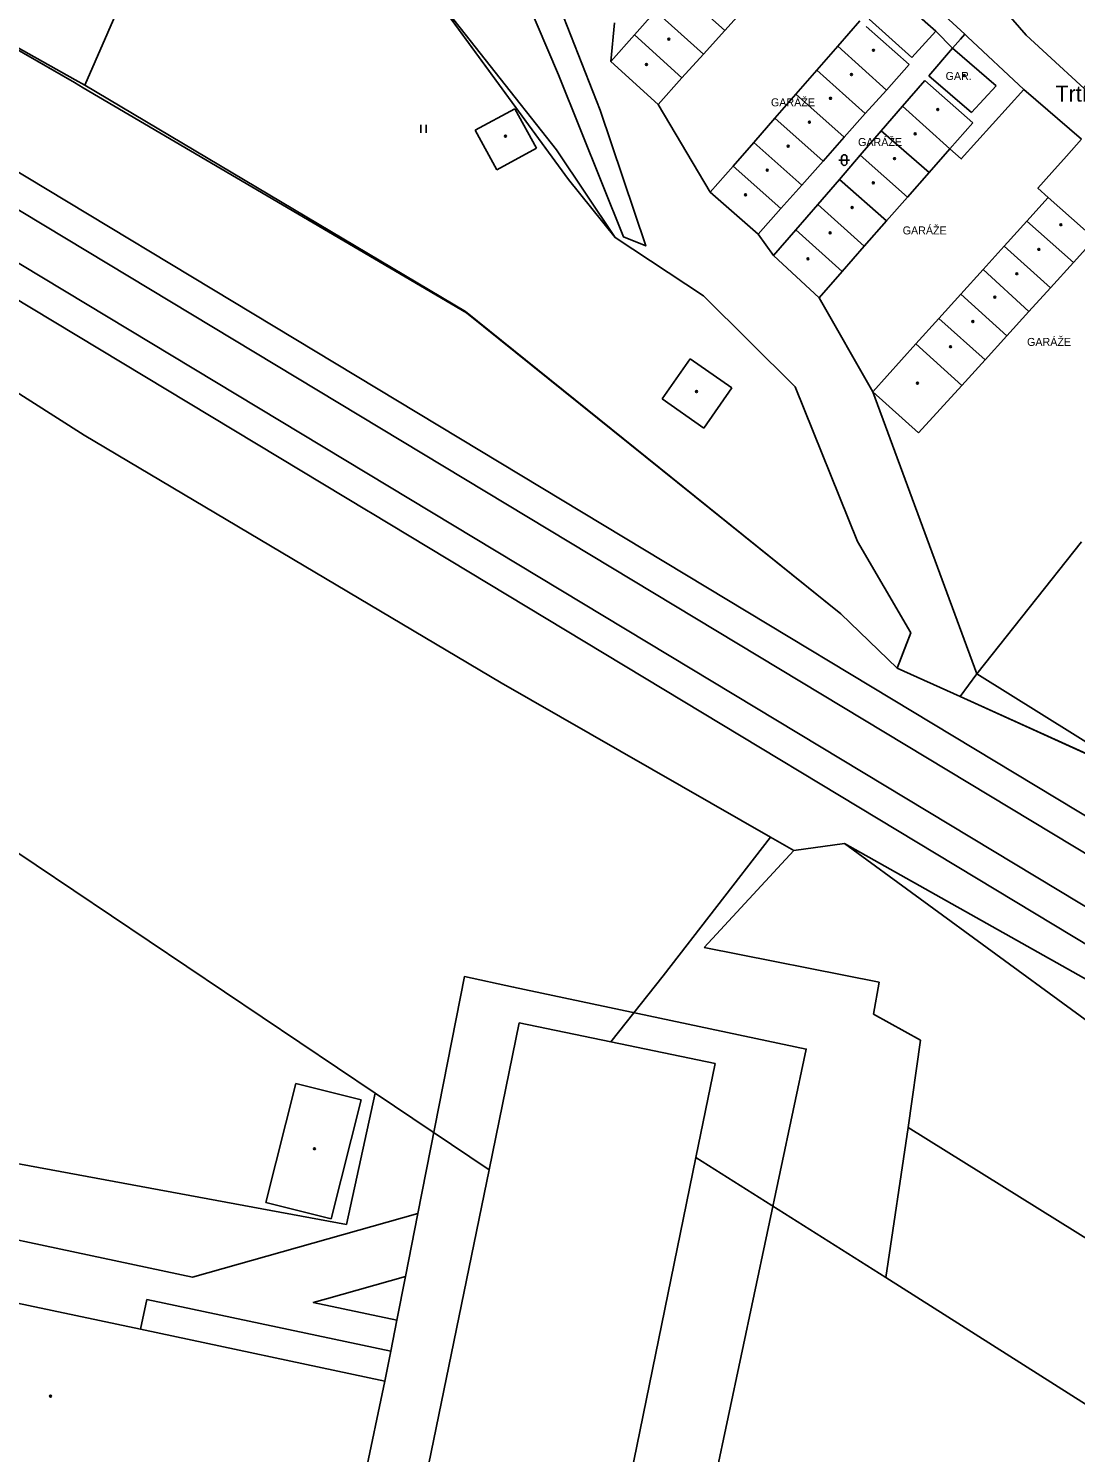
# Model space of a CAD drawing. Extents: x -598233 to -596890, y -1157848 to -1156431.
# Drawn here: x -597625.8 to -597527.7, y -1157507 to -1157373.5 of the extents above; entities that cross this region are included whole.
import ezdxf

# ---------------------------------------------------------------- set-up
doc = ezdxf.new("R2010")
doc.units = 0
for name, color, linetype in [('Level 10', 7, 'Continuous'), ('Level 11', 7, 'Continuous'), ('Level 13', 7, 'Continuous'), ('Level 36', 7, 'Continuous'), ('Level 39', 7, 'Continuous'), ('Level 41', 7, 'Continuous'), ('Level 49', 7, 'Continuous'), ('Level 5', 7, 'Continuous'), ('Level 51', 7, 'Continuous'), ('Level 52', 7, 'Continuous'), ('Level 7', 7, 'Continuous'), ('Vrstva 54', 7, 'Continuous'), ('Vrstva 60', 7, 'Continuous')]:
    doc.layers.add(name, color=color, linetype=linetype)

msp = doc.modelspace()

# ---------------------------------------------------------------- linework, layer by layer
at = {"layer": 'Level 10'}
for points in [[(-597493.85, -1157407.86), (-597502.808, -1157400.017), (-597505.1, -1157398.01), (-597507.126, -1157396.269), (-597509.7141, -1157394.0451), (-597524.93, -1157380.9699), (-597532.32, -1157374.17), (-597542.94, -1157361.94), (-597549.03, -1157354.86), (-597560.25, -1157335.98)], [(-597538.09, -1157374.09), (-597543.32, -1157369.24)], [(-597537.82, -1157374.33), (-597538.09, -1157374.09)], [(-597532.54, -1157379.26), (-597537.82, -1157374.33)], [(-597527.15, -1157383.9), (-597532.54, -1157379.26)]]:
    msp.add_lwpolyline(points, dxfattribs=at)
at = {"layer": 'Level 11'}
for points in [[(-597950.72, -1157258.39), (-597899.02, -1157268.65), (-597898.48, -1157268.75), (-597892.07, -1157270.03), (-597873.86, -1157274.02), (-597855.85, -1157278.77), (-597838.08, -1157284.26), (-597820.53, -1157290.49), (-597803.26, -1157297.45), (-597786.3, -1157305.12), (-597769.68, -1157313.49), (-597753.42, -1157322.56), (-597750.39, -1157324.39), (-597749.23, -1157325.09), (-597593.98, -1157418.77), (-597593.75, -1157418.91), (-597515.1, -1157466.37), (-597514.73, -1157466.6), (-597498.57, -1157476.35), (-597487.52, -1157483.04), (-597435.57, -1157513.69)], [(-597576.13, -1157377.88), (-597570.05, -1157393.07), (-597567.9699, -1157393.92), (-597572.24, -1157381.2), (-597578.07, -1157366.3), (-597578.6599, -1157363.69), (-597577.31, -1157361.61)], [(-597582.19, -1157363.64), (-597582.04, -1157364.02), (-597576.13, -1157377.88)], [(-597570.9, -1157373.01), (-597571.24, -1157376.63)], [(-597540.79, -1157373.81), (-597539.24, -1157375.4)], [(-597433.42, -1157504.68), (-597520.04, -1157451.4), (-597519.86, -1157451.51), (-597647.2, -1157374.67)], [(-597539.24, -1157375.4), (-597538.48, -1157374.54), (-597538.09, -1157374.09)], [(-597532.54, -1157379.26), (-597538.42, -1157385.77), (-597539.4699, -1157384.82)], [(-597566.81, -1157380.67), (-597561.92, -1157388.87)], [(-597527.15, -1157383.9), (-597528.57, -1157385.5)], [(-597528.57, -1157385.5), (-597529.93, -1157387.04), (-597531.24, -1157388.52), (-597530.27, -1157389.38)], [(-597557.45, -1157392.81), (-597555.99, -1157394.82)], [(-597551.73, -1157398.77), (-597546.71, -1157407.58)], [(-597464.79, -1157497.46), (-597549.35, -1157449.9)], [(-597597.75, -1157525.73), (-597566.34, -1157532.39), (-597552.94, -1157469.18), (-597580.35, -1157463.36), (-597584.95, -1157462.39), (-597589.3, -1157484.57), (-597590.46, -1157490.48), (-597591.27, -1157494.59), (-597591.84, -1157497.49)], [(-597642.44, -1157483.75), (-597610.41, -1157490.54), (-597589.3, -1157484.57)], [(-597590.46, -1157490.48), (-597597.87, -1157492.58), (-597599.11, -1157492.93), (-597591.27, -1157494.59)], [(-597615.28, -1157495.43), (-597592.39, -1157500.29)]]:
    msp.add_lwpolyline(points, dxfattribs=at)
at = {"layer": 'Level 13'}
for points in [[(-597500.27, -1157466.84), (-597748.45, -1157317.07)], [(-597751.9099, -1157319.9699), (-597497.02, -1157473.78)]]:
    msp.add_lwpolyline(points, dxfattribs=at)
at = {"layer": 'Level 36'}
for p, q in [((-597589.044, -1157383.313), (-597589.044, -1157382.563)), ((-597588.544, -1157383.313), (-597588.544, -1157382.563)), ((-597549.866, -1157385.876), (-597548.866, -1157385.876)), ((-597549.616, -1157385.626), (-597549.616, -1157386.126)), ((-597549.116, -1157385.626), (-597549.116, -1157386.126))]:
    msp.add_line(p, q, dxfattribs=at)
for centre, start, end in [((-597549.3657, -1157385.6263), 0, 180), ((-597549.3657, -1157386.1263), 180, 0)]:
    msp.add_arc(centre, 0.25, start, end, dxfattribs=at)
at = {"layer": 'Level 39'}
for centre, radius in [((-597565.81, -1157374.54), 0.09), ((-597565.81, -1157374.54), 0.0398), ((-597546.64, -1157375.59), 0.09), ((-597546.64, -1157375.59), 0.0398), ((-597567.9, -1157376.92), 0.09), ((-597567.9, -1157376.92), 0.0398), ((-597548.7, -1157377.86), 0.09), ((-597548.7, -1157377.86), 0.0398), ((-597538.13, -1157377.96), 0.09), ((-597538.13, -1157377.96), 0.0398), ((-597550.6599, -1157380.09), 0.09), ((-597550.6599, -1157380.09), 0.0398), ((-597540.62, -1157381.14), 0.09), ((-597540.62, -1157381.14), 0.0398), ((-597552.64, -1157382.33), 0.09), ((-597552.64, -1157382.33), 0.0398), ((-597581.11, -1157383.64), 0.09), ((-597581.11, -1157383.64), 0.0398), ((-597554.62, -1157384.58), 0.09), ((-597554.62, -1157384.58), 0.0398), ((-597542.7199, -1157383.4099), 0.09), ((-597542.7199, -1157383.4099), 0.0398), ((-597544.6599, -1157385.74), 0.09), ((-597544.6599, -1157385.74), 0.0398), ((-597556.58, -1157386.81), 0.09), ((-597556.58, -1157386.81), 0.0398), ((-597546.65, -1157388), 0.09), ((-597546.65, -1157388), 0.0398), ((-597558.62, -1157389.12), 0.09), ((-597558.62, -1157389.12), 0.0398), ((-597548.64, -1157390.33), 0.09), ((-597548.64, -1157390.33), 0.0398), ((-597550.7, -1157392.69), 0.09), ((-597550.7, -1157392.69), 0.0398), ((-597529.08, -1157391.93), 0.09), ((-597529.08, -1157391.93), 0.0398), ((-597552.77, -1157395.12), 0.09), ((-597552.77, -1157395.12), 0.0398), ((-597531.14, -1157394.24), 0.09), ((-597531.14, -1157394.24), 0.0398), ((-597533.21, -1157396.52), 0.09), ((-597533.21, -1157396.52), 0.0398), ((-597535.28, -1157398.7199), 0.09), ((-597535.28, -1157398.7199), 0.0398), ((-597537.33, -1157401.01), 0.09), ((-597537.33, -1157401.01), 0.0398), ((-597539.4099, -1157403.36), 0.09), ((-597539.4099, -1157403.36), 0.0398), ((-597542.52, -1157406.79), 0.09), ((-597542.52, -1157406.79), 0.0398), ((-597563.21, -1157407.57), 0.09), ((-597563.21, -1157407.57), 0.0398), ((-597599, -1157478.51), 0.09), ((-597599, -1157478.51), 0.0398), ((-597623.71, -1157501.69), 0.09), ((-597623.71, -1157501.69), 0.0398)]:
    msp.add_circle(centre, radius, dxfattribs=at)
at = {"layer": 'Level 5'}
for points in [[(-597565.07, -1157369.67), (-597560.57, -1157373.73)], [(-597544.84, -1157370.2), (-597540.79, -1157373.81)], [(-597567.05, -1157371.9099), (-597569.03, -1157374.15)], [(-597567.05, -1157371.9099), (-597562.57, -1157375.96)], [(-597558.56, -1157371.5), (-597560.57, -1157373.73)], [(-597560.57, -1157373.73), (-597562.57, -1157375.96)], [(-597547.9099, -1157372.84), (-597549.98, -1157375.21)], [(-597547.31, -1157373.37), (-597543.3, -1157376.93)], [(-597547.04, -1157372.6599), (-597543.04, -1157376.26)], [(-597540.79, -1157373.81), (-597543.04, -1157376.26)], [(-597569.03, -1157374.15), (-597571.24, -1157376.63)], [(-597569.03, -1157374.15), (-597564.57, -1157378.18)], [(-597549.98, -1157375.21), (-597551.94, -1157377.45)], [(-597549.98, -1157375.21), (-597545.43, -1157379.31)], [(-597571.24, -1157376.63), (-597566.81, -1157380.67)], [(-597562.57, -1157375.96), (-597564.57, -1157378.18)], [(-597539.24, -1157375.4), (-597541.45, -1157377.98)], [(-597539.24, -1157375.4), (-597535.15, -1157378.9099)], [(-597551.94, -1157377.45), (-597553.9, -1157379.69)], [(-597551.94, -1157377.45), (-597547.4, -1157381.52)], [(-597543.3, -1157376.93), (-597545.43, -1157379.31)], [(-597564.57, -1157378.18), (-597566.81, -1157380.67)], [(-597545.43, -1157379.31), (-597547.4, -1157381.52)], [(-597541.83, -1157378.42), (-597543.9099, -1157380.82)], [(-597541.83, -1157378.42), (-597537.34, -1157382.39)], [(-597541.45, -1157377.98), (-597537.45, -1157381.4099)], [(-597535.15, -1157378.9099), (-597537.45, -1157381.4099)], [(-597553.9, -1157379.69), (-597555.88, -1157381.96)], [(-597553.9, -1157379.69), (-597549.37, -1157383.74)], [(-597555.88, -1157381.96), (-597557.85, -1157384.2199)], [(-597555.88, -1157381.96), (-597551.36, -1157385.98)], [(-597547.4, -1157381.52), (-597549.37, -1157383.74)], [(-597543.9099, -1157380.82), (-597545.9, -1157383.13)], [(-597543.9099, -1157380.82), (-597539.4699, -1157384.82)], [(-597545.9, -1157383.13), (-597547.88, -1157385.43)], [(-597545.9, -1157383.13), (-597541.43, -1157387.05)], [(-597537.34, -1157382.39), (-597539.4699, -1157384.82)], [(-597557.85, -1157384.2199), (-597559.77, -1157386.44)], [(-597557.85, -1157384.2199), (-597553.35, -1157388.21)], [(-597549.37, -1157383.74), (-597551.36, -1157385.98)], [(-597551.36, -1157385.98), (-597553.35, -1157388.21)], [(-597547.88, -1157385.43), (-597549.83, -1157387.69)], [(-597547.88, -1157385.43), (-597543.45, -1157389.34)], [(-597539.4699, -1157384.82), (-597541.43, -1157387.05)], [(-597559.77, -1157386.44), (-597561.92, -1157388.87)], [(-597559.77, -1157386.44), (-597555.3, -1157390.4)], [(-597541.43, -1157387.05), (-597543.45, -1157389.34)], [(-597553.35, -1157388.21), (-597555.3, -1157390.4)], [(-597549.83, -1157387.69), (-597551.86, -1157390.04)], [(-597549.83, -1157387.69), (-597545.42, -1157391.58)], [(-597561.92, -1157388.87), (-597557.45, -1157392.81)], [(-597543.45, -1157389.34), (-597545.42, -1157391.58)], [(-597530.27, -1157389.38), (-597532.27, -1157391.6)], [(-597530.27, -1157389.38), (-597525.89, -1157393.26)], [(-597555.3, -1157390.4), (-597557.45, -1157392.81)], [(-597551.86, -1157390.04), (-597553.9099, -1157392.4099)], [(-597551.86, -1157390.04), (-597547.5, -1157393.94)], [(-597553.9099, -1157392.4099), (-597555.99, -1157394.82)], [(-597553.9099, -1157392.4099), (-597549.58, -1157396.32)], [(-597545.42, -1157391.58), (-597547.5, -1157393.94)], [(-597532.27, -1157391.6), (-597534.39, -1157393.94)], [(-597532.27, -1157391.6), (-597527.9, -1157395.48)], [(-597547.5, -1157393.94), (-597549.58, -1157396.32)], [(-597534.39, -1157393.94), (-597536.37, -1157396.14)], [(-597534.39, -1157393.94), (-597530.06, -1157397.85)], [(-597525.89, -1157393.26), (-597527.9, -1157395.48)], [(-597555.99, -1157394.82), (-597551.73, -1157398.77)], [(-597549.58, -1157396.32), (-597551.73, -1157398.77)], [(-597536.37, -1157396.14), (-597538.46, -1157398.45)], [(-597536.37, -1157396.14), (-597532.08, -1157400.07)], [(-597527.9, -1157395.48), (-597530.06, -1157397.85)], [(-597530.06, -1157397.85), (-597532.08, -1157400.07)], [(-597538.46, -1157398.45), (-597540.5, -1157400.71)], [(-597538.46, -1157398.45), (-597534.14, -1157402.34)], [(-597532.08, -1157400.07), (-597534.14, -1157402.34)], [(-597540.5, -1157400.71), (-597542.6599, -1157403.1)], [(-597540.5, -1157400.71), (-597536.17, -1157404.58)], [(-597542.6599, -1157403.1), (-597546.71, -1157407.58)], [(-597542.6599, -1157403.1), (-597538.36, -1157406.99)], [(-597534.14, -1157402.34), (-597536.17, -1157404.58)], [(-597536.17, -1157404.58), (-597538.36, -1157406.99)], [(-597538.36, -1157406.99), (-597542.42, -1157411.44)], [(-597546.71, -1157407.58), (-597542.42, -1157411.44)], [(-597615.28, -1157495.43), (-597646.2, -1157488.88)], [(-597614.69, -1157492.65), (-597615.28, -1157495.43)], [(-597591.84, -1157497.49), (-597614.69, -1157492.65)], [(-597592.39, -1157500.29), (-597591.84, -1157497.49)], [(-597596.21, -1157518.42), (-597592.39, -1157500.29)]]:
    msp.add_lwpolyline(points, dxfattribs=at)
at = {"layer": 'Level 51'}
for points in [[(-597620.5, -1157378.86), (-597605.1, -1157343.55)], [(-597673.25, -1157349.23), (-597621.42, -1157378.35)], [(-597673.25, -1157349.23), (-597621.42, -1157378.35)], [(-597590.7, -1157366.5), (-597588.76, -1157369.15), (-597576.34, -1157384.93)], [(-597590.7, -1157366.5), (-597588.76, -1157369.15), (-597576.34, -1157384.93)], [(-597621.42, -1157378.35), (-597620.5, -1157378.86)], [(-597620.5, -1157378.86), (-597584.85, -1157400.05)], [(-597576.34, -1157384.93), (-597570.84, -1157393.14)], [(-597576.34, -1157384.93), (-597570.84, -1157393.14)], [(-597570.84, -1157393.14), (-597562.56, -1157398.59)], [(-597570.84, -1157393.14), (-597562.56, -1157398.59)], [(-597562.56, -1157398.59), (-597553.98, -1157407.12)], [(-597562.56, -1157398.59), (-597553.98, -1157407.12)], [(-597584.85, -1157400.05), (-597549.68, -1157428.4)], [(-597584.85, -1157400.05), (-597549.68, -1157428.4)], [(-597553.98, -1157407.12), (-597548.13, -1157421.61)], [(-597553.98, -1157407.12), (-597548.13, -1157421.61)], [(-597548.13, -1157421.61), (-597543.15, -1157430.18)], [(-597548.13, -1157421.61), (-597543.15, -1157430.18)], [(-597549.68, -1157428.4), (-597544.41, -1157433.47)], [(-597549.68, -1157428.4), (-597544.41, -1157433.47)], [(-597549.68, -1157428.4), (-597544.41, -1157433.47)], [(-597543.15, -1157430.18), (-597544.41, -1157433.47)], [(-597543.15, -1157430.18), (-597544.41, -1157433.47)], [(-597543.15, -1157430.18), (-597544.41, -1157433.47)], [(-597544.41, -1157433.47), (-597538.53, -1157436.14)], [(-597544.41, -1157433.47), (-597538.53, -1157436.14)], [(-597544.41, -1157433.47), (-597538.53, -1157436.14)], [(-597536.94, -1157434), (-597538.53, -1157436.14)], [(-597536.94, -1157434), (-597538.53, -1157436.14)], [(-597538.53, -1157436.14), (-597525.63, -1157441.99), (-597518.78, -1157445.34)], [(-597538.53, -1157436.14), (-597525.63, -1157441.99), (-597518.78, -1157445.34)], [(-597593.31, -1157473.31), (-597628.63, -1157449.57)], [(-597566.34, -1157462.32), (-597556.28, -1157449.32)], [(-597554.08, -1157450.56), (-597562.49, -1157459.6599)], [(-597562.49, -1157459.6599), (-597546.09, -1157462.9099)], [(-597571.24, -1157468.5), (-597566.34, -1157462.32)], [(-597546.09, -1157462.9099), (-597546.64, -1157465.9099)], [(-597546.64, -1157465.9099), (-597542.24, -1157468.34)], [(-597579.81, -1157466.7199), (-597582.64, -1157480.48)], [(-597571.24, -1157468.5), (-597579.81, -1157466.7199)], [(-597561.46, -1157470.53), (-597571.24, -1157468.5)], [(-597542.24, -1157468.34), (-597543.4, -1157476.52)], [(-597563.26, -1157479.35), (-597561.46, -1157470.53)], [(-597595.98, -1157485.61), (-597593.31, -1157473.31)], [(-597582.64, -1157480.48), (-597593.31, -1157473.31)], [(-597545.4699, -1157490.57), (-597543.4, -1157476.52)], [(-597543.4, -1157476.52), (-597484.14, -1157513.43)], [(-597641.24, -1157477.25), (-597595.98, -1157485.61)], [(-597572.28, -1157523.35), (-597563.26, -1157479.35)], [(-597545.4699, -1157490.57), (-597563.26, -1157479.35)], [(-597582.64, -1157480.48), (-597590.64, -1157519.55)], [(-597483.9, -1157529.65), (-597545.4699, -1157490.57)]]:
    msp.add_lwpolyline(points, dxfattribs=at)
at = {"layer": 'Level 52'}
for points in [[(-597580.23, -1157381.06), (-597583.93, -1157383.08)], [(-597578.21, -1157384.77), (-597580.23, -1157381.06)], [(-597583.93, -1157383.08), (-597581.9099, -1157386.79)], [(-597581.9099, -1157386.79), (-597578.21, -1157384.77)], [(-597563.8, -1157404.5), (-597566.43, -1157408.26)], [(-597559.9, -1157407.23), (-597563.8, -1157404.5)], [(-597562.53, -1157410.98), (-597559.9, -1157407.23)], [(-597566.43, -1157408.26), (-597562.53, -1157410.98)], [(-597600.74, -1157472.4099), (-597603.54, -1157483.56)], [(-597600.74, -1157472.4099), (-597594.63, -1157473.94)], [(-597597.43, -1157485.09), (-597594.63, -1157473.94)], [(-597603.54, -1157483.56), (-597597.43, -1157485.09)]]:
    msp.add_lwpolyline(points, dxfattribs=at)
at = {"layer": 'Level 7'}
for points in [[(-597653.75, -1157390.49), (-597620.55, -1157411.64)], [(-597536.94, -1157434), (-597546.71, -1157407.58)], [(-597620.55, -1157411.64), (-597581.5, -1157434.85), (-597556.28, -1157449.32)], [(-597536.94, -1157434), (-597527.15, -1157421.65)], [(-597518.78, -1157445.34), (-597536.94, -1157434)], [(-597518.78, -1157445.34), (-597536.94, -1157434)], [(-597556.28, -1157449.32), (-597554.08, -1157450.56)], [(-597554.08, -1157450.56), (-597549.35, -1157449.9), (-597506.82, -1157481.03), (-597497.55, -1157492.9699), (-597480.95, -1157505.21), (-597444.52, -1157530.13)]]:
    msp.add_lwpolyline(points, dxfattribs=at)
at = {"layer": 'Vrstva 54'}
for p, q in [((-597672.84, -1157349.01), (-597621.47, -1157378.62)), ((-597590.7, -1157366.5), (-597575.19, -1157387.68)), ((-597621.47, -1157378.62), (-597620.65, -1157379.11)), ((-597620.65, -1157379.11), (-597584.75, -1157400.18)), ((-597575.19, -1157387.68), (-597570.84, -1157393.14)), ((-597570.84, -1157393.14), (-597562.56, -1157398.59)), ((-597562.56, -1157398.59), (-597553.98, -1157407.12)), ((-597584.75, -1157400.18), (-597549.68, -1157428.4)), ((-597553.98, -1157407.12), (-597548.13, -1157421.61)), ((-597548.13, -1157421.61), (-597543.15, -1157430.18)), ((-597549.68, -1157428.4), (-597544.41, -1157433.47)), ((-597543.54, -1157431.2), (-597544.41, -1157433.47)), ((-597543.15, -1157430.18), (-597543.54, -1157431.2)), ((-597544.41, -1157433.47), (-597538.53, -1157436.14)), ((-597538.53, -1157436.14), (-597519.06, -1157444.97))]:
    msp.add_line(p, q, dxfattribs=at)
at = {"layer": 'Vrstva 60'}
for points in [[(-597672.84, -1157349.01), (-597621.47, -1157378.62), (-597620.65, -1157379.11), (-597584.75, -1157400.18), (-597549.68, -1157428.4), (-597544.41, -1157433.47), (-597543.54, -1157431.2), (-597543.15, -1157430.18), (-597548.13, -1157421.61), (-597553.98, -1157407.12), (-597562.56, -1157398.59), (-597570.84, -1157393.14), (-597575.19, -1157387.68), (-597590.7, -1157366.5)], [(-597335.98, -1157542.67), (-597366.75, -1157525.36), (-597373.87, -1157526.16), (-597401.88, -1157508.83), (-597409.97, -1157511.62), (-597411.67, -1157510.44), (-597417.06, -1157506.7), (-597423.3, -1157502.37), (-597424.47, -1157501.56), (-597426.75, -1157494.36), (-597467.58, -1157472.78), (-597519.06, -1157444.97), (-597538.53, -1157436.14), (-597544.41, -1157433.47), (-597549.68, -1157428.4), (-597584.75, -1157400.18), (-597620.65, -1157379.11), (-597621.47, -1157378.62), (-597672.84, -1157349.01)], [(-597590.7, -1157366.5), (-597575.19, -1157387.68), (-597570.84, -1157393.14), (-597562.56, -1157398.59), (-597553.98, -1157407.12), (-597548.13, -1157421.61), (-597543.15, -1157430.18), (-597543.54, -1157431.2), (-597544.41, -1157433.47), (-597538.53, -1157436.14), (-597519.06, -1157444.97), (-597467.58, -1157472.78), (-597426.75, -1157494.36), (-597424.47, -1157501.56), (-597423.3, -1157502.37), (-597417.06, -1157506.7), (-597411.67, -1157510.44), (-597409.97, -1157511.62), (-597401.88, -1157508.83), (-597373.87, -1157526.16), (-597366.75, -1157525.36), (-597335.98, -1157542.67)]]:
    msp.add_lwpolyline(points, dxfattribs=at)

# ---------------------------------------------------------------- texts
at = {"layer": 'Level 41'}
for s, p in [('GAR.', (-597539.88, -1157378.37)), ('GARÁŽE', (-597556.24, -1157380.84)), ('GARÁŽE', (-597548.08, -1157384.56)), ('GARÁŽE', (-597543.9, -1157392.84)), ('GARÁŽE', (-597532.25, -1157403.29))]:
    msp.add_text(s, height=0.75, dxfattribs=at).set_placement(p)
at = {"layer": 'Level 49'}
msp.add_text('Trtílkova', height=1.5, dxfattribs=at).set_placement((-597529.58, -1157380.4))

doc.saveas('drawing.dxf')
